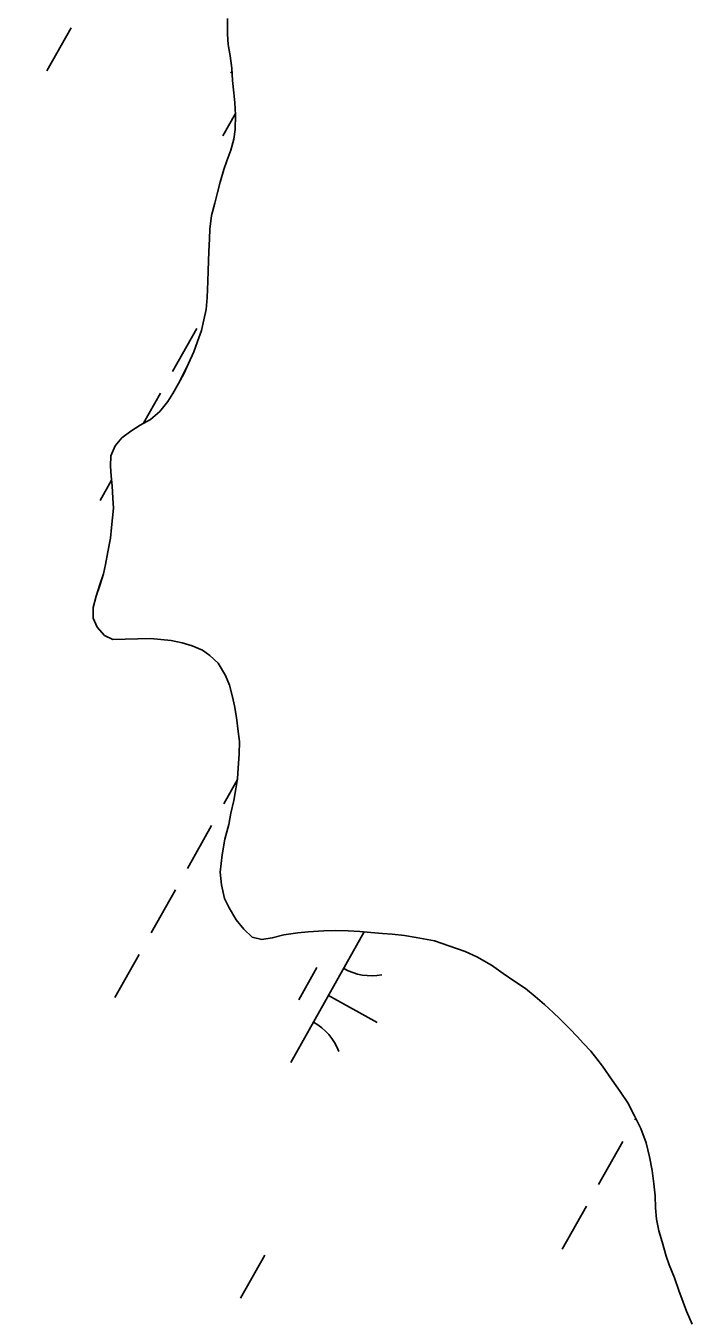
# Model space of a CAD drawing. Extents: x 3913936 to 3933962, y 195330 to 217741.
# Drawn here: x 3925341.6 to 3925557.5, y 200927.6 to 201346 of the extents above; entities that cross this region are included whole.
import ezdxf

# ---------------------------------------------------------------- set-up
doc = ezdxf.new("R2010")
doc.units = 0
for name, color, linetype in [('V-GRID-MAJR', 7, 'Continuous'), ('V-TOPO-SHOR', 7, 'Continuous'), ('V-WETL-SWMP', 7, 'Continuous')]:
    doc.layers.add(name, color=color, linetype=linetype)

msp = doc.modelspace()

# ---------------------------------------------------------------- linework, layer by layer
at = {"layer": 'V-GRID-MAJR'}
msp.add_spline([(3925365.98, 197364.03), (3925326.04, 199633.54), (3925219.37, 205693.59), (3925112.71, 211753.63), (3925058.21, 214849.94)], degree=3, dxfattribs=at)
at = {"layer": 'V-TOPO-SHOR'}
for points in [[(3925406.91, 201348.28), (3925406.93, 201343.23), (3925407.2, 201339.87), (3925407.85, 201336.25), (3925408.38, 201332.24), (3925408.52, 201328.23), (3925409.05, 201324.22), (3925409.32, 201320.98), (3925409.59, 201317.1), (3925409.47, 201312.31), (3925408.96, 201309.21), (3925408.07, 201305.71), (3925406.79, 201302.21), (3925405.76, 201299.37), (3925404.6, 201295.35), (3925403.71, 201291.99), (3925402.81, 201288.49), (3925401.79, 201284.48), (3925401.28, 201280.07), (3925401.16, 201276.97), (3925400.92, 201272.83), (3925400.79, 201269.72), (3925400.67, 201266.62), (3925400.55, 201263.12), (3925400.31, 201257.95), (3925400.06, 201254.07), (3925399.3, 201250.7), (3925398.53, 201247.2), (3925397.24, 201243.7), (3925396.09, 201240.34), (3925394.29, 201236.58), (3925392.74, 201233.21), (3925391.07, 201230.1), (3925389.27, 201226.86), (3925387.59, 201224.27), (3925385.02, 201221.03), (3925382.04, 201218.43), (3925378.69, 201216.61), (3925375.59, 201214.66), (3925372.75, 201212.45), (3925370.55, 201209.86), (3925369.14, 201206.62), (3925369.02, 201203.26), (3925369.29, 201200.02), (3925369.56, 201196.92), (3925369.83, 201192.91), (3925369.96, 201189.67), (3925369.71, 201186.57), (3925369.33, 201183.46), (3925369.09, 201179.97), (3925368.19, 201175.57), (3925367.43, 201171.42), (3925366.79, 201168.44), (3925365.64, 201164.95), (3925364.35, 201161.19), (3925363.46, 201157.44), (3925363.46, 201154.07), (3925364.77, 201151.1), (3925367.1, 201148.39), (3925369.83, 201147.1), (3925373.83, 201147.24), (3925377.85, 201147.39), (3925381.99, 201147.4), (3925385.35, 201147.15), (3925388.72, 201146.77), (3925392.21, 201146), (3925395.45, 201145.1), (3925398.82, 201143.69), (3925401.28, 201141.89), (3925403.88, 201139.44), (3925406.35, 201135.43), (3925407.65, 201132.33), (3925408.56, 201128.58), (3925409.22, 201125.61), (3925409.88, 201121.86)], [(3925409.88, 201121.86), (3925410.41, 201117.33), (3925410.8, 201114.09), (3925410.69, 201109.95), (3925410.44, 201105.55), (3925410.19, 201101.93), (3925409.68, 201098.69), (3925409.04, 201094.94), (3925408.02, 201090.8), (3925407.39, 201087.17), (3925406.1, 201082.38), (3925405.21, 201077.33), (3925404.58, 201071.77), (3925404.98, 201067.63), (3925406.03, 201063.23), (3925407.46, 201060.13), (3925409.8, 201056.26), (3925412.27, 201053.29), (3925414.99, 201050.71), (3925418.1, 201049.94), (3925421.46, 201050.46), (3925425.21, 201051.38), (3925429.74, 201052.04), (3925433.1, 201052.44), (3925438.15, 201052.71), (3925442.03, 201052.85), (3925446.04, 201052.73), (3925449.79, 201052.48), (3925453.41, 201052.24), (3925457.17, 201051.86), (3925460.27, 201051.61), (3925464.29, 201051.23), (3925468.04, 201050.6), (3925474, 201049.45), (3925479.05, 201047.78), (3925483.97, 201045.98), (3925487.72, 201044.31), (3925492.52, 201041.61), (3925496.28, 201038.9), (3925500.04, 201036.32), (3925503.54, 201034), (3925506.65, 201031.43), (3925509.64, 201028.84), (3925512.49, 201026.26), (3925514.69, 201024.2), (3925517.94, 201020.97), (3925520.27, 201018.52), (3925522.35, 201016.2), (3925524.69, 201013.75), (3925526.63, 201011.3), (3925528.45, 201008.84), (3925531.57, 201004.32), (3925534.17, 201000.71), (3925536.64, 200996.96), (3925538.85, 200992.83), (3925540.93, 200988.69), (3925542.62, 200984.04), (3925543.67, 200979.51), (3925544.59, 200975.12), (3925545.12, 200970.72), (3925545.52, 200966.84), (3925545.66, 200962.96), (3925545.93, 200959.33), (3925546.71, 200955.58), (3925547.76, 200951.96), (3925549.07, 200947.31), (3925550.11, 200944.47), (3925551.8, 200940.33), (3925553.24, 200936.2), (3925554.67, 200932.45), (3925555.72, 200929.47), (3925557.54, 200925.34)]]:
    msp.add_lwpolyline(points, dxfattribs=at)
at = {"layer": 'V-WETL-SWMP'}
for p, q in [((3925406.92, 201348.28), (3925406.93, 201343.23)), ((3925356.27, 201345.32), (3925348.43, 201331.37)), ((3925406.93, 201343.23), (3925407.2, 201339.87)), ((3925407.2, 201339.87), (3925407.85, 201336.25)), ((3925407.85, 201336.25), (3925408.38, 201332.24)), ((3925408.42, 201331.31), (3925408.04, 201330.65)), ((3925408.38, 201332.24), (3925408.52, 201328.23)), ((3925408.52, 201328.23), (3925409.05, 201324.22)), ((3925409.05, 201324.22), (3925409.32, 201320.98)), ((3925409.32, 201320.98), (3925409.59, 201317.1)), ((3925409.56, 201317.59), (3925405.46, 201310.3)), ((3925409.59, 201317.1), (3925409.47, 201312.32)), ((3925408.96, 201309.21), (3925408.07, 201305.71)), ((3925409.47, 201312.32), (3925408.96, 201309.21)), ((3925408.07, 201305.71), (3925406.79, 201302.21)), ((3925406.79, 201302.21), (3925405.76, 201299.37)), ((3925405.76, 201299.37), (3925404.6, 201295.35)), ((3925403.71, 201291.99), (3925402.81, 201288.49)), ((3925404.6, 201295.35), (3925403.71, 201291.99)), ((3925402.81, 201288.49), (3925401.79, 201284.47)), ((3925401.79, 201284.47), (3925401.28, 201280.07)), ((3925401.28, 201280.07), (3925401.16, 201276.97)), ((3925401.16, 201276.97), (3925400.92, 201272.83)), ((3925400.92, 201272.83), (3925400.79, 201269.72)), ((3925400.67, 201266.62), (3925400.55, 201263.12)), ((3925400.79, 201269.72), (3925400.67, 201266.62)), ((3925400.55, 201263.12), (3925400.31, 201257.95)), ((3925400.06, 201254.06), (3925399.29, 201250.7)), ((3925400.31, 201257.95), (3925400.06, 201254.06)), ((3925399.29, 201250.7), (3925398.53, 201247.2)), ((3925397.01, 201247.91), (3925389.17, 201233.96)), ((3925398.53, 201247.2), (3925397.24, 201243.71)), ((3925397.24, 201243.71), (3925396.09, 201240.34)), ((3925396.09, 201240.34), (3925394.29, 201236.58)), ((3925392.75, 201233.21), (3925391.07, 201230.1)), ((3925394.29, 201236.58), (3925392.75, 201233.21)), ((3925391.07, 201230.1), (3925389.27, 201226.86)), ((3925385.25, 201226.98), (3925379.74, 201217.18)), ((3925389.27, 201226.86), (3925387.59, 201224.27)), ((3925385.02, 201221.03), (3925382.05, 201218.43)), ((3925387.59, 201224.27), (3925385.02, 201221.03)), ((3925378.69, 201216.61), (3925375.59, 201214.66)), ((3925382.05, 201218.43), (3925378.69, 201216.61)), ((3925372.75, 201212.45), (3925370.56, 201209.86)), ((3925375.59, 201214.66), (3925372.75, 201212.45)), ((3925370.56, 201209.86), (3925369.14, 201206.62)), ((3925369.14, 201206.62), (3925369.02, 201203.26)), ((3925369.02, 201203.26), (3925369.29, 201200.02)), ((3925369.29, 201200.02), (3925369.56, 201196.92)), ((3925369.4, 201198.78), (3925365.65, 201192.12)), ((3925369.56, 201196.92), (3925369.83, 201192.91)), ((3925369.83, 201192.91), (3925369.96, 201189.67)), ((3925369.96, 201189.67), (3925369.71, 201186.57)), ((3925369.33, 201183.46), (3925369.08, 201179.97)), ((3925369.71, 201186.57), (3925369.33, 201183.46)), ((3925369.08, 201179.97), (3925368.19, 201175.57)), ((3925368.19, 201175.57), (3925367.43, 201171.42)), ((3925367.43, 201171.42), (3925366.79, 201168.45)), ((3925366.79, 201168.45), (3925365.63, 201164.95)), ((3925365.63, 201164.95), (3925364.35, 201161.19)), ((3925364.35, 201161.19), (3925363.46, 201157.44)), ((3925363.46, 201157.44), (3925363.46, 201154.07)), ((3925363.46, 201154.07), (3925364.77, 201151.1)), ((3925364.77, 201151.1), (3925367.1, 201148.39)), ((3925367.1, 201148.39), (3925369.82, 201147.1)), ((3925369.82, 201147.1), (3925373.83, 201147.24)), ((3925373.83, 201147.24), (3925377.85, 201147.39)), ((3925377.85, 201147.39), (3925381.99, 201147.4)), ((3925381.99, 201147.4), (3925385.35, 201147.15)), ((3925385.35, 201147.15), (3925388.72, 201146.77)), ((3925388.72, 201146.77), (3925392.21, 201146)), ((3925392.21, 201146), (3925395.45, 201145.1)), ((3925395.45, 201145.1), (3925398.82, 201143.69)), ((3925398.82, 201143.69), (3925401.28, 201141.89)), ((3925401.28, 201141.89), (3925403.88, 201139.44)), ((3925403.88, 201139.44), (3925406.34, 201135.43)), ((3925406.34, 201135.43), (3925407.65, 201132.33)), ((3925407.65, 201132.33), (3925408.56, 201128.58)), ((3925408.56, 201128.58), (3925409.22, 201125.61)), ((3925409.22, 201125.61), (3925409.88, 201121.86)), ((3925409.88, 201121.86), (3925410.41, 201117.33)), ((3925410.41, 201117.33), (3925410.8, 201114.1)), ((3925410.8, 201114.1), (3925410.69, 201109.95)), ((3925410.69, 201109.95), (3925410.44, 201105.55)), ((3925410.44, 201105.55), (3925410.19, 201101.93)), ((3925410.16, 201101.73), (3925405.74, 201093.87)), ((3925410.19, 201101.93), (3925409.68, 201098.69)), ((3925409.68, 201098.69), (3925409.04, 201094.94)), ((3925408.02, 201090.8), (3925407.39, 201087.17)), ((3925409.04, 201094.94), (3925408.02, 201090.8)), ((3925401.82, 201086.9), (3925393.98, 201072.95)), ((3925407.39, 201087.17), (3925406.1, 201082.38)), ((3925406.1, 201082.38), (3925405.21, 201077.33)), ((3925405.21, 201077.33), (3925404.58, 201071.77)), ((3925404.58, 201071.77), (3925404.98, 201067.63)), ((3925390.06, 201065.97), (3925382.22, 201052.03)), ((3925404.98, 201067.63), (3925406.03, 201063.23)), ((3925406.03, 201063.23), (3925407.46, 201060.13)), ((3925407.46, 201060.13), (3925409.8, 201056.26)), ((3925409.8, 201056.26), (3925412.27, 201053.29)), ((3925412.27, 201053.29), (3925414.99, 201050.71)), ((3925414.99, 201050.71), (3925418.1, 201049.94)), ((3925418.1, 201049.94), (3925421.46, 201050.46)), ((3925421.46, 201050.46), (3925425.21, 201051.38)), ((3925425.21, 201051.38), (3925429.74, 201052.04)), ((3925451.29, 201052.38), (3925427.48, 201010.04)), ((3925429.74, 201052.04), (3925433.1, 201052.44)), ((3925433.1, 201052.44), (3925438.15, 201052.71)), ((3925438.15, 201052.71), (3925442.03, 201052.85)), ((3925442.03, 201052.85), (3925446.04, 201052.73)), ((3925446.04, 201052.73), (3925449.79, 201052.49)), ((3925449.79, 201052.49), (3925453.42, 201052.24)), ((3925453.42, 201052.24), (3925457.17, 201051.86)), ((3925457.17, 201051.86), (3925460.27, 201051.61)), ((3925460.27, 201051.61), (3925464.29, 201051.23)), ((3925464.29, 201051.23), (3925468.04, 201050.59)), ((3925468.04, 201050.59), (3925474, 201049.45)), ((3925474, 201049.45), (3925479.05, 201047.78)), ((3925378.3, 201045.05), (3925370.46, 201031.11)), ((3925479.05, 201047.78), (3925483.97, 201045.98)), ((3925483.97, 201045.98), (3925487.73, 201044.31)), ((3925435.95, 201040.84), (3925430.07, 201030.38)), ((3925487.73, 201044.31), (3925492.52, 201041.61)), ((3925492.52, 201041.61), (3925496.28, 201038.9)), ((3925496.28, 201038.9), (3925500.04, 201036.32)), ((3925500.04, 201036.32), (3925503.54, 201034)), ((3925503.54, 201034), (3925506.65, 201031.42)), ((3925439.73, 201031.83), (3925455.42, 201023.01)), ((3925506.65, 201031.42), (3925509.64, 201028.84)), ((3925509.64, 201028.84), (3925512.49, 201026.26)), ((3925512.49, 201026.26), (3925514.69, 201024.2)), ((3925514.69, 201024.2), (3925517.94, 201020.97)), ((3925517.94, 201020.97), (3925520.27, 201018.52)), ((3925520.27, 201018.52), (3925522.35, 201016.2)), ((3925522.35, 201016.2), (3925524.69, 201013.75)), ((3925524.69, 201013.75), (3925526.63, 201011.3)), ((3925526.63, 201011.3), (3925528.45, 201008.84)), ((3925528.45, 201008.84), (3925531.57, 201004.32)), ((3925531.57, 201004.32), (3925534.17, 201000.71)), ((3925534.17, 201000.71), (3925536.64, 200996.96)), ((3925536.64, 200996.96), (3925538.85, 200992.83)), ((3925538.85, 200992.83), (3925540.93, 200988.69)), ((3925539.28, 200991.97), (3925538.98, 200991.44)), ((3925540.93, 200988.69), (3925542.62, 200984.04)), ((3925535.06, 200984.46), (3925527.21, 200970.52)), ((3925542.62, 200984.04), (3925543.67, 200979.51)), ((3925543.67, 200979.51), (3925544.59, 200975.12)), ((3925544.59, 200975.12), (3925545.12, 200970.72)), ((3925545.12, 200970.72), (3925545.52, 200966.84)), ((3925545.52, 200966.84), (3925545.66, 200962.96)), ((3925523.29, 200963.54), (3925515.45, 200949.6)), ((3925545.66, 200962.96), (3925545.93, 200959.33)), ((3925545.93, 200959.33), (3925546.71, 200955.58)), ((3925546.71, 200955.58), (3925547.76, 200951.96)), ((3925547.76, 200951.96), (3925549.07, 200947.31)), ((3925419.04, 200947.64), (3925411.2, 200933.69)), ((3925549.07, 200947.31), (3925550.11, 200944.47)), ((3925550.11, 200944.47), (3925551.8, 200940.33)), ((3925551.8, 200940.33), (3925553.24, 200936.19)), ((3925553.24, 200936.19), (3925554.67, 200932.45)), ((3925554.67, 200932.45), (3925555.72, 200929.47)), ((3925555.72, 200929.47), (3925557.54, 200925.34))]:
    msp.add_line(p, q, dxfattribs=at)
for centre, start, end in [((3925453.48, 201055.79), 239.8861, 281.4297), ((3925426.41, 201007.63), 19.8861, 61.4297)]:
    msp.add_arc(centre, 17.62, start, end, dxfattribs=at)

doc.saveas('drawing.dxf')
